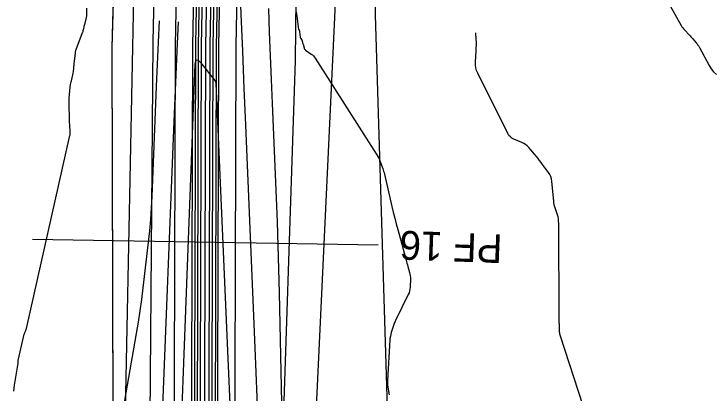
# Model space of a CAD drawing. Extents: x -534410 to -534262, y -1190162 to -1189584.
# Drawn here: x -534372.95 to -534348.66, y -1189760.95 to -1189747.77 of the extents above; entities that cross this region are included whole.
import ezdxf

# ---------------------------------------------------------------- set-up
doc = ezdxf.new("R2010")
doc.units = 0
for name, color, linetype in [('30', 7, 'Continuous'), ('31', 7, 'Continuous'), ('_linie', 7, 'Continuous'), ('_N_osa', 7, 'Continuous'), ('_N_tenká', 7, 'Continuous'), ('_N_tenká_velmi', 7, 'Continuous'), ('_N_text', 7, 'Continuous'), ('_tenka', 7, 'Continuous'), ('Default', 7, 'Continuous'), ('Hranice parcel', 7, 'Continuous')]:
    doc.layers.add(name, color=color, linetype=linetype)

msp = doc.modelspace()

# ---------------------------------------------------------------- linework, layer by layer
at = {"layer": '30'}
for points in [[(-534364.125, -1189747.582), (-534364.096, -1189748.404), (-534364.065, -1189749.225), (-534364.032, -1189750.047), (-534363.997, -1189750.869), (-534363.856, -1189754.155), (-534363.822, -1189754.977), (-534363.793, -1189755.799), (-534363.769, -1189756.621), (-534363.748, -1189757.443), (-534363.663, -1189761.251)], [(-534369.28, -1189762.169), (-534368.697, -1189758.85), (-534368.631, -1189758.457), (-534368.57, -1189758.063), (-534368.515, -1189757.668), (-534368.466, -1189757.272), (-534368.281, -1189755.687), (-534368.239, -1189755.29), (-534368.204, -1189754.893), (-534368.177, -1189754.495), (-534368.157, -1189754.097), (-534368.005, -1189750.281), (-534367.973, -1189749.512), (-534367.937, -1189748.743), (-534367.9, -1189748.004)], [(-534353.033, -1189761.861), (-534353.994, -1189758.911), (-534354.004, -1189758.878), (-534354.011, -1189758.844), (-534354.016, -1189758.809), (-534354.018, -1189758.774), (-534354.022, -1189758.633), (-534354.023, -1189758.598), (-534354.024, -1189758.563), (-534354.024, -1189758.528), (-534354.025, -1189758.493), (-534354.025, -1189757.196), (-534354.025, -1189757.161), (-534354.025, -1189757.126), (-534354.026, -1189757.091), (-534354.027, -1189757.056), (-534354.031, -1189756.915), (-534354.033, -1189756.88), (-534354.034, -1189756.844), (-534354.035, -1189756.809), (-534354.036, -1189756.774), (-534354.04, -1189756.62), (-534354.041, -1189756.583), (-534354.042, -1189756.545), (-534354.042, -1189756.508), (-534354.042, -1189756.471), (-534354.042, -1189755.218), (-534354.042, -1189755.181), (-534354.043, -1189755.144), (-534354.043, -1189755.106), (-534354.044, -1189755.069), (-534354.049, -1189754.919), (-534354.051, -1189754.882), (-534354.057, -1189754.845), (-534354.064, -1189754.809), (-534354.075, -1189754.774), (-534354.169, -1189754.496), (-534354.187, -1189754.437), (-534354.201, -1189754.378), (-534354.212, -1189754.318), (-534354.22, -1189754.257), (-534354.285, -1189753.574), (-534354.298, -1189753.49), (-534354.322, -1189753.41), (-534354.357, -1189753.334), (-534354.403, -1189753.263), (-534354.606, -1189752.984), (-534354.658, -1189752.915), (-534354.711, -1189752.847), (-534354.765, -1189752.779), (-534354.82, -1189752.713), (-534355.086, -1189752.401), (-534355.138, -1189752.347), (-534355.195, -1189752.3), (-534355.257, -1189752.26), (-534355.324, -1189752.227), (-534355.603, -1189752.111), (-534355.669, -1189752.077), (-534355.725, -1189752.033), (-534355.772, -1189751.98), (-534355.811, -1189751.917), (-534356.857, -1189749.82), (-534356.895, -1189749.73), (-534356.921, -1189749.637), (-534356.934, -1189749.541), (-534356.934, -1189749.442), (-534356.911, -1189749.044), (-534356.906, -1189748.944), (-534356.904, -1189748.844), (-534356.905, -1189748.745), (-534356.908, -1189748.645), (-534356.918, -1189748.428)], [(-534367.558, -1189773.027), (-534367.512, -1189771.753), (-534366.662, -1189749.511), (-534366.647, -1189749.405), (-534366.611, -1189749.36), (-534366.556, -1189749.375), (-534366.481, -1189749.452), (-534365.983, -1189750.077), (-534365.978, -1189750.084), (-534365.973, -1189750.092), (-534365.968, -1189750.1), (-534365.964, -1189750.108), (-534365.95, -1189750.142), (-534365.947, -1189750.15), (-534365.945, -1189750.159), (-534365.943, -1189750.168), (-534365.943, -1189750.177), (-534365.213, -1189767.124), (-534365.16, -1189768.439), (-534365.113, -1189769.753), (-534365.074, -1189771.067), (-534365.041, -1189772.382), (-534364.917, -1189777.897), (-534364.89, -1189779.084)]]:
    msp.add_lwpolyline(points, dxfattribs=at)
at = {"layer": '31'}
for points in [[(-534365.123, -1189746.489), (-534365.076, -1189747.773), (-534365.028, -1189749.058), (-534364.976, -1189750.342), (-534364.922, -1189751.626), (-534364.59, -1189759.346), (-534364.52, -1189761.061), (-534364.46, -1189762.776), (-534364.408, -1189764.492), (-534364.365, -1189766.207), (-534364.12, -1189777.185), (-534364.111, -1189777.327), (-534364.093, -1189777.468), (-534364.065, -1189777.607), (-534364.026, -1189777.744), (-534363.833, -1189778.351), (-534363.802, -1189778.458), (-534363.774, -1189778.566), (-534363.752, -1189778.675), (-534363.733, -1189778.785), (-534363.639, -1189779.439)], [(-534372.957, -1189760.845), (-534372.948, -1189760.742), (-534372.934, -1189760.639), (-534372.819, -1189759.949), (-534372.816, -1189759.932), (-534372.815, -1189759.915), (-534372.813, -1189759.898), (-534372.812, -1189759.88), (-534372.811, -1189759.812), (-534372.81, -1189759.795), (-534372.808, -1189759.778), (-534372.806, -1189759.761), (-534372.802, -1189759.744), (-534372.597, -1189758.878), (-534372.593, -1189758.862), (-534372.588, -1189758.845), (-534372.582, -1189758.829), (-534372.576, -1189758.813), (-534372.548, -1189758.749), (-534372.541, -1189758.733), (-534372.535, -1189758.717), (-534372.53, -1189758.7), (-534372.526, -1189758.683), (-534371.012, -1189751.986), (-534371.007, -1189751.959), (-534371.003, -1189751.931), (-534371.002, -1189751.903), (-534371.002, -1189751.875), (-534371.008, -1189751.762), (-534371.011, -1189751.706), (-534371.014, -1189751.65), (-534371.023, -1189751.481), (-534371.025, -1189751.443), (-534371.026, -1189751.406), (-534371.028, -1189751.368), (-534371.029, -1189751.331), (-534371.041, -1189750.977), (-534371.042, -1189750.906), (-534371.041, -1189750.835), (-534371.039, -1189750.763), (-534371.034, -1189750.692), (-534371.004, -1189750.303), (-534371.002, -1189750.28), (-534370.999, -1189750.258), (-534370.995, -1189750.237), (-534370.99, -1189750.215), (-534370.968, -1189750.128), (-534370.963, -1189750.107), (-534370.958, -1189750.085), (-534370.953, -1189750.063), (-534370.948, -1189750.042), (-534370.902, -1189749.82), (-534370.893, -1189749.776), (-534370.886, -1189749.731), (-534370.88, -1189749.686), (-534370.875, -1189749.641), (-534370.851, -1189749.381), (-534370.85, -1189749.369), (-534370.849, -1189749.356), (-534370.847, -1189749.344), (-534370.846, -1189749.331), (-534370.839, -1189749.281), (-534370.838, -1189749.269), (-534370.836, -1189749.256), (-534370.835, -1189749.244), (-534370.834, -1189749.231), (-534370.821, -1189749.101), (-534370.817, -1189749.075), (-534370.812, -1189749.05), (-534370.805, -1189749.025), (-534370.797, -1189749), (-534370.571, -1189748.413), (-534370.564, -1189748.395), (-534370.558, -1189748.378), (-534370.553, -1189748.36), (-534370.548, -1189748.341), (-534370.53, -1189748.269), (-534370.522, -1189748.232), (-534370.513, -1189748.196), (-534370.488, -1189748.087), (-534370.482, -1189748.063), (-534370.476, -1189748.04), (-534370.47, -1189748.016), (-534370.464, -1189747.992), (-534370.44, -1189747.896), (-534370.435, -1189747.872), (-534370.431, -1189747.848), (-534370.429, -1189747.824), (-534370.428, -1189747.799), (-534370.428, -1189747.571)], [(-534350.183, -1189747.485), (-534349.794, -1189748.168), (-534349.767, -1189748.212), (-534349.738, -1189748.254), (-534349.706, -1189748.294), (-534349.671, -1189748.333), (-534349.521, -1189748.488), (-534349.488, -1189748.523), (-534349.456, -1189748.558), (-534349.425, -1189748.593), (-534349.394, -1189748.629), (-534349.271, -1189748.773), (-534349.241, -1189748.809), (-534349.213, -1189748.847), (-534349.188, -1189748.887), (-534349.164, -1189748.928), (-534348.823, -1189749.558), (-534348.753, -1189749.671), (-534348.67, -1189749.773), (-534348.574, -1189749.863)], [(-534363.158, -1189747.696), (-534363.15, -1189747.773), (-534363.141, -1189747.849), (-534363.078, -1189748.303), (-534363.077, -1189748.306), (-534363.076, -1189748.308), (-534363.074, -1189748.309), (-534363.071, -1189748.309), (-534363.059, -1189748.308), (-534363.056, -1189748.308), (-534363.055, -1189748.309), (-534363.053, -1189748.311), (-534363.053, -1189748.313), (-534363.023, -1189748.56), (-534363.021, -1189748.576), (-534363.016, -1189748.59), (-534363.01, -1189748.604), (-534363.002, -1189748.618), (-534362.96, -1189748.682), (-534362.956, -1189748.689), (-534362.952, -1189748.697), (-534362.95, -1189748.704), (-534362.948, -1189748.713), (-534362.942, -1189748.751), (-534362.941, -1189748.757), (-534362.94, -1189748.762), (-534362.938, -1189748.768), (-534362.937, -1189748.774), (-534362.927, -1189748.803), (-534362.922, -1189748.82), (-534362.886, -1189748.946), (-534362.878, -1189748.968), (-534362.867, -1189748.987), (-534362.852, -1189749.004), (-534362.834, -1189749.019), (-534362.635, -1189749.16), (-534362.597, -1189749.19), (-534362.563, -1189749.222), (-534362.532, -1189749.259), (-534362.504, -1189749.298), (-534360.302, -1189752.749), (-534360.297, -1189752.758), (-534360.292, -1189752.767), (-534360.287, -1189752.776), (-534360.283, -1189752.786), (-534360.264, -1189752.835), (-534360.257, -1189752.854), (-534360.253, -1189752.864), (-534360.155, -1189753.127), (-534360.138, -1189753.174), (-534360.123, -1189753.222), (-534360.109, -1189753.27), (-534360.097, -1189753.319), (-534359.834, -1189754.449), (-534359.787, -1189754.647), (-534359.738, -1189754.845), (-534359.688, -1189755.042), (-534359.635, -1189755.238), (-534359.345, -1189756.309), (-534359.33, -1189756.363), (-534359.315, -1189756.417), (-534359.3, -1189756.47), (-534359.284, -1189756.524), (-534359.222, -1189756.738), (-534359.209, -1189756.791), (-534359.2, -1189756.846), (-534359.195, -1189756.9), (-534359.195, -1189756.956), (-534359.204, -1189757.246), (-534359.21, -1189757.312), (-534359.222, -1189757.376), (-534359.241, -1189757.438), (-534359.267, -1189757.499), (-534359.71, -1189758.4), (-534359.726, -1189758.433), (-534359.741, -1189758.467), (-534359.755, -1189758.501), (-534359.768, -1189758.536), (-534359.819, -1189758.683), (-534359.83, -1189758.715), (-534359.84, -1189758.747), (-534359.849, -1189758.779), (-534359.857, -1189758.811), (-534359.888, -1189758.94), (-534359.895, -1189758.973), (-534359.901, -1189759.005), (-534359.905, -1189759.038), (-534359.907, -1189759.071), (-534359.989, -1189760.482), (-534359.991, -1189760.537), (-534359.989, -1189760.592), (-534359.986, -1189760.647), (-534359.979, -1189760.702), (-534359.946, -1189760.921), (-534359.936, -1189760.975)], [(-534368.254, -1189773.003), (-534367.398, -1189751.502), (-534367.341, -1189750.144), (-534367.279, -1189748.788), (-534367.241, -1189748.042)]]:
    msp.add_lwpolyline(points, dxfattribs=at)
at = {"layer": '_linie'}
for points in [[(-534366.12, -1189620.81), (-534364.52, -1189627.2), (-534365.69, -1189653.8), (-534366.76, -1189684.81), (-534368.14, -1189748.73), (-534368.38, -1189779.14), (-534368.65, -1189820.64), (-534368.59, -1189847.58), (-534367.2, -1189913.8)], [(-534363.12, -1189621.02), (-534362.79, -1189621.58), (-534361.82, -1189627.79), (-534363.46, -1189653.55), (-534365.47, -1189684.77), (-534366.65, -1189748.83), (-534366.75, -1189779.47), (-534366.9, -1189820.47), (-534366.95, -1189846.72), (-534366.338, -1189888.804), (-534363.85, -1189911.95), (-534357.07, -1189929.19), (-534352.334, -1189940.856)], [(-534359.03, -1189621.26), (-534359.41, -1189621.83), (-534360.84, -1189627.76), (-534362.92, -1189653.56), (-534364.64, -1189685), (-534365.94, -1189748.9), (-534366.02, -1189779.52), (-534366.03, -1189820.5), (-534366.48, -1189846.73), (-534365.511, -1189888.873), (-534362.72, -1189912.12), (-534356.62, -1189928.64), (-534351.589, -1189940.594)]]:
    msp.add_lwpolyline(points, dxfattribs=at)
at = {"layer": '_N_osa'}
msp.add_lwpolyline([(-534351.95, -1189940.722), (-534356.845, -1189928.915), (-534363.285, -1189912.035), (-534365.925, -1189888.838), (-534366.715, -1189846.725), (-534366.465, -1189820.485), (-534366.385, -1189779.495), (-534366.295, -1189748.865), (-534365.055, -1189684.885), (-534363.19, -1189653.555), (-534361.333, -1189627.822)], dxfattribs=at)
at = {"layer": '_N_tenká'}
for points in [[(-534352.92, -1189941.124), (-534357.821, -1189929.303), (-534364.313, -1189912.285), (-534366.973, -1189888.908), (-534367.765, -1189846.73), (-534367.515, -1189820.479), (-534367.435, -1189779.492), (-534367.345, -1189748.853), (-534366.104, -1189684.844), (-534364.238, -1189653.486), (-534362.424, -1189628.352), (-534361.782, -1189627.792)], [(-534350.98, -1189940.319), (-534355.869, -1189928.527), (-534362.257, -1189911.785), (-534364.876, -1189888.769), (-534365.665, -1189846.72), (-534365.415, -1189820.491), (-534365.335, -1189779.498), (-534365.245, -1189748.877), (-534364.006, -1189684.926), (-534362.142, -1189653.624), (-534360.329, -1189628.488), (-534360.884, -1189627.851)]]:
    msp.add_lwpolyline(points, dxfattribs=at)
at = {"layer": '_N_tenká_velmi'}
for points in [[(-534352.366, -1189940.894), (-534357.263, -1189929.081), (-534363.726, -1189912.142), (-534366.374, -1189888.868), (-534367.165, -1189846.727), (-534366.915, -1189820.482), (-534366.835, -1189779.494), (-534366.745, -1189748.86), (-534365.505, -1189684.867), (-534363.639, -1189653.525), (-534361.782, -1189627.792)], [(-534352.181, -1189940.817), (-534357.077, -1189929.007), (-534363.53, -1189912.095), (-534366.174, -1189888.855), (-534366.965, -1189846.726), (-534366.715, -1189820.484), (-534366.635, -1189779.494), (-534366.545, -1189748.862), (-534365.305, -1189684.875), (-534363.439, -1189653.539), (-534361.583, -1189627.805)], [(-534352.089, -1189940.779), (-534356.984, -1189928.97), (-534363.432, -1189912.071), (-534366.074, -1189888.848), (-534366.865, -1189846.726), (-534366.615, -1189820.484), (-534366.535, -1189779.495), (-534366.445, -1189748.863), (-534365.205, -1189684.879), (-534363.34, -1189653.545), (-534361.483, -1189627.812)], [(-534351.812, -1189940.664), (-534356.706, -1189928.86), (-534363.138, -1189911.999), (-534365.775, -1189888.828), (-534366.565, -1189846.724), (-534366.315, -1189820.486), (-534366.235, -1189779.495), (-534366.145, -1189748.867), (-534364.905, -1189684.891), (-534363.04, -1189653.565), (-534361.184, -1189627.831)], [(-534351.719, -1189940.626), (-534356.613, -1189928.823), (-534363.04, -1189911.975), (-534365.675, -1189888.822), (-534366.465, -1189846.724), (-534366.215, -1189820.486), (-534366.135, -1189779.496), (-534366.045, -1189748.868), (-534364.805, -1189684.895), (-534362.941, -1189653.571), (-534361.084, -1189627.838)], [(-534351.534, -1189940.549), (-534356.427, -1189928.749), (-534362.844, -1189911.928), (-534365.475, -1189888.808), (-534366.265, -1189846.723), (-534366.015, -1189820.488), (-534365.935, -1189779.496), (-534365.845, -1189748.87), (-534364.605, -1189684.903), (-534362.741, -1189653.585), (-534360.884, -1189627.851)]]:
    msp.add_lwpolyline(points, dxfattribs=at)
at = {"layer": '_N_text'}
msp.add_lwpolyline([(-534360.316, -1189755.786), (-534372.314, -1189755.591)], dxfattribs=at)
at = {"layer": '_tenka'}
for points in [[(-534349.13, -1189939.73), (-534354.63, -1189926.96), (-534362.03, -1189907.65), (-534364.521, -1189888.74), (-534364.47, -1189846.64), (-534364.29, -1189820.63), (-534364.22, -1189780.69), (-534363.18, -1189749.38), (-534362.5, -1189685.39), (-534360.27, -1189651.6), (-534357.03, -1189627.34), (-534354.77, -1189620.37)], [(-534366.12, -1189620.81), (-534364.52, -1189627.2), (-534365.69, -1189653.8), (-534366.76, -1189684.81), (-534368.14, -1189748.73), (-534368.38, -1189779.14), (-534368.65, -1189820.64), (-534368.59, -1189847.58), (-534367.2, -1189913.8)], [(-534366.12, -1189620.81), (-534364.52, -1189627.2), (-534365.69, -1189653.8), (-534366.76, -1189684.81), (-534368.14, -1189748.73), (-534368.38, -1189779.14), (-534368.65, -1189820.64), (-534368.59, -1189847.58), (-534367.2, -1189913.8)], [(-534363.12, -1189621.02), (-534362.79, -1189621.58), (-534361.82, -1189627.79), (-534363.46, -1189653.55), (-534365.47, -1189684.77), (-534366.65, -1189748.83), (-534366.75, -1189779.47), (-534366.9, -1189820.47), (-534366.95, -1189846.72), (-534366.338, -1189888.804), (-534363.85, -1189911.95), (-534357.07, -1189929.19), (-534352.334, -1189940.856)], [(-534363.12, -1189621.02), (-534362.79, -1189621.58), (-534361.82, -1189627.79), (-534363.46, -1189653.55), (-534365.47, -1189684.77), (-534366.65, -1189748.83), (-534366.75, -1189779.47), (-534366.9, -1189820.47), (-534366.95, -1189846.72), (-534366.338, -1189888.804), (-534363.85, -1189911.95), (-534357.07, -1189929.19), (-534352.334, -1189940.856)], [(-534359.03, -1189621.26), (-534359.41, -1189621.83), (-534360.84, -1189627.76), (-534362.92, -1189653.56), (-534364.64, -1189685), (-534365.94, -1189748.9), (-534366.02, -1189779.52), (-534366.03, -1189820.5), (-534366.48, -1189846.73), (-534365.511, -1189888.873), (-534362.72, -1189912.12), (-534356.62, -1189928.64), (-534351.589, -1189940.594)], [(-534359.03, -1189621.26), (-534359.41, -1189621.83), (-534360.84, -1189627.76), (-534362.92, -1189653.56), (-534364.64, -1189685), (-534365.94, -1189748.9), (-534366.02, -1189779.52), (-534366.03, -1189820.5), (-534366.48, -1189846.73), (-534365.511, -1189888.873), (-534362.72, -1189912.12), (-534356.62, -1189928.64), (-534351.589, -1189940.594)], [(-534368.65, -1189626.81), (-534368.65, -1189626.81), (-534367.31, -1189654.04), (-534367.67, -1189685.23), (-534369.56, -1189748.93), (-534369.48, -1189778.6), (-534369.45, -1189820.62), (-534369.45, -1189847.87), (-534371.206, -1189896.071), (-534372.39, -1189914.47)]]:
    msp.add_lwpolyline(points, dxfattribs=at)
at = {"layer": 'Default'}
for p, q in [((-534367.67, -1189685.23), (-534369.56, -1189748.93)), ((-534369.56, -1189748.93), (-534369.48, -1189778.6))]:
    msp.add_line(p, q, dxfattribs=at)
msp.add_lwpolyline([(-534349.13, -1189939.73), (-534354.63, -1189926.96), (-534362.03, -1189907.65), (-534364.521, -1189888.74), (-534364.47, -1189846.64), (-534364.29, -1189820.63), (-534364.22, -1189780.69), (-534363.18, -1189749.38), (-534362.5, -1189685.39), (-534360.27, -1189651.6), (-534357.03, -1189627.34), (-534354.77, -1189620.37)], dxfattribs=at)
at = {"layer": 'Hranice parcel'}
msp.add_line((-534369.14, -1189764.19), (-534367.77, -1189697.34), dxfattribs=at)
for points in [[(-534359.48, -1189697.97), (-534362.6, -1189764.35), (-534362.34, -1189901.56)], [(-534359.48, -1189697.97), (-534360.42, -1189747.8), (-534359.17, -1189788.69), (-534356.86, -1189843.2), (-534358.53, -1189915.98)]]:
    msp.add_lwpolyline(points, dxfattribs=at)

# ---------------------------------------------------------------- texts
at = {"layer": '_N_text'}
msp.add_text('PF 16', height=1, rotation=177.8926, dxfattribs=at).set_placement((-534355.982, -1189755.414))

doc.saveas('drawing.dxf')
